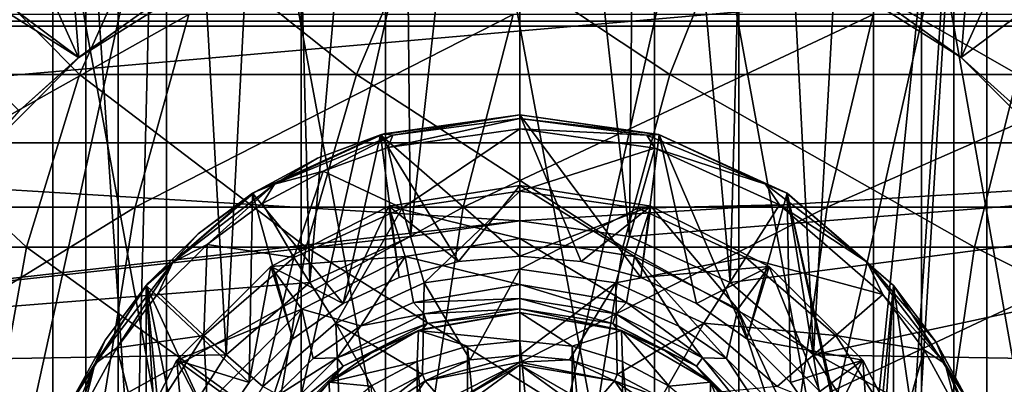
# Model space of a CAD drawing. Header units: metres. Extents: x 26 to 263, y -109 to 109.
# Tile 415 of 656: x 84.46 to 91.43, y 1.59 to 4.17. Entities that reach past the tile are written whole.
import ezdxf

# ---------------------------------------------------------------- set-up
doc = ezdxf.new("R2010")
doc.units = ezdxf.units.M
doc.layers.add('solid_500750', color=7, linetype='CONTINUOUS')

msp = doc.modelspace()

# ---------------------------------------------------------------- linework, layer by layer
at = {"layer": 'solid_500750'}
for points in [[(83.312439, 4.16214, -14.426835), (83.36795, 12.543115, -14.255977), (85.191223, 12.543115, -14.724113)], [(85.157562, 4.16214, -14.900583), (83.312439, 4.16214, -14.426835), (85.191223, 12.543115, -14.724113)], [(85.157562, 4.16214, -14.900583), (85.191223, 12.543115, -14.724113), (87.058792, 12.543115, -14.960043)], [(87.047516, 4.16214, -15.139339), (85.157562, 4.16214, -14.900583), (87.058792, 12.543115, -14.960043)], [(87.047516, 4.16214, -15.139339), (87.058792, 12.543115, -14.960043), (88.941208, 12.543115, -14.960043)], [(88.952484, 4.16214, -15.139339), (87.047516, 4.16214, -15.139339), (88.941208, 12.543115, -14.960043)], [(88.952484, 4.16214, -15.139339), (88.941208, 12.543115, -14.960043), (90.808777, 12.543115, -14.724113)], [(90.842438, 4.16214, -14.900583), (88.952484, 4.16214, -15.139339), (90.808777, 12.543115, -14.724113)], [(90.842438, 4.16214, -14.900583), (90.808777, 12.543115, -14.724113), (92.63205, 12.543115, -14.255977)], [(92.687561, 4.16214, -14.426835), (90.842438, 4.16214, -14.900583), (92.63205, 12.543115, -14.255977)], [(83.525925, 12.436919, -10.801381), (83.457756, 4.126902, -10.965952), (84.927956, 4.126902, -11.465018)], [(84.97406, 12.436919, -11.292958), (83.525925, 12.436919, -10.801381), (84.927956, 4.126902, -11.465018)], [(84.97406, 12.436919, -11.292958), (84.927956, 4.126902, -11.465018), (86.450722, 4.126902, -11.767916)], [(86.473976, 12.436919, -11.59131), (84.97406, 12.436919, -11.292958), (86.450722, 4.126902, -11.767916)], [(86.473976, 12.436919, -11.59131), (86.450722, 4.126902, -11.767916), (88, 4.126902, -11.869461)], [(88, 12.436919, -11.69133), (86.473976, 12.436919, -11.59131), (88, 4.126902, -11.869461)], [(88, 12.436919, -11.69133), (88, 4.126902, -11.869461), (89.549278, 4.126902, -11.767916)], [(89.526024, 12.436919, -11.59131), (88, 12.436919, -11.69133), (89.549278, 4.126902, -11.767916)], [(89.526024, 12.436919, -11.59131), (89.549278, 4.126902, -11.767916), (91.072044, 4.126902, -11.465018)], [(91.02594, 12.436919, -11.292958), (89.526024, 12.436919, -11.59131), (91.072044, 4.126902, -11.465018)], [(91.02594, 12.436919, -11.292958), (91.072044, 4.126902, -11.465018), (92.542244, 4.126902, -10.965952)], [(92.474075, 12.436919, -10.801381), (91.02594, 12.436919, -11.292958), (92.542244, 4.126902, -10.965952)], [(87.225334, 2.638538, 11.5), (87.15757, 9.613072, 11.5), (88.000053, 9.65, 11.5)], [(88, 2.75, 11.5), (87.225334, 2.638538, 11.5), (88.000053, 9.65, 11.5)], [(88.774666, 2.638538, 11.5), (88, 2.75, 11.5), (88.000053, 9.65, 11.5)], [(88.774666, 2.638538, 11.5), (88.000053, 9.65, 11.5), (88.842529, 9.613064, 11.5)], [(86.513046, 2.313312, 11.5), (86.322456, 9.503025, 11.5), (87.15757, 9.613072, 11.5)], [(87.225334, 2.638538, 11.5), (86.513046, 2.313312, 11.5), (87.15757, 9.613072, 11.5)], [(89.486954, 2.313312, 11.5), (88.774666, 2.638538, 11.5), (88.842529, 9.613064, 11.5)], [(89.486954, 2.313312, 11.5), (88.842529, 9.613064, 11.5), (89.677643, 9.503007, 11.5)], [(85.921898, 1.800979, 11.5), (85.498596, 9.320136, 11.5), (86.322456, 9.503025, 11.5)], [(86.513046, 2.313312, 11.5), (85.921898, 1.800979, 11.5), (86.322456, 9.503025, 11.5)], [(90.078102, 1.800979, 11.5), (89.486954, 2.313312, 11.5), (89.677643, 9.503007, 11.5)], [(90.078102, 1.800979, 11.5), (89.677643, 9.503007, 11.5), (90.501503, 9.320108, 11.5)], [(85.278091, 0.391668, 11.5), (84.695251, 9.066385, 11.5), (85.498596, 9.320136, 11.5)], [(85.498405, 1.142078, 11.5), (85.278091, 0.391668, 11.5), (85.498596, 9.320136, 11.5)], [(85.921898, 1.800979, 11.5), (85.498405, 1.142078, 11.5), (85.498596, 9.320136, 11.5)], [(90.501595, 1.142078, 11.5), (90.078102, 1.800979, 11.5), (90.501503, 9.320108, 11.5)], [(90.501595, 1.142078, 11.5), (90.501503, 9.320108, 11.5), (91.304855, 9.066348, 11.5)], [(83.916595, 8.743465, 11.5), (84.695251, 9.066385, 11.5), (84.695145, -9.066348, 11.5)], [(85.278091, 0.391668, 11.5), (84.695145, -9.066348, 11.5), (84.695251, 9.066385, 11.5)], [(90.721909, 0.391668, 11.5), (90.501595, 1.142078, 11.5), (91.304855, 9.066348, 11.5)], [(90.721909, -0.391668, 11.5), (91.304855, 9.066348, 11.5), (91.304749, -9.066385, 11.5)], [(90.721909, -0.391668, 11.5), (90.721909, 0.391668, 11.5), (91.304855, 9.066348, 11.5)], [(91.304855, 9.066348, 11.5), (92.083405, -8.743465, 11.5), (91.304749, -9.066385, 11.5)], [(91.304855, 9.066348, 11.5), (92.083511, 8.743419, 11.5), (92.083405, -8.743465, 11.5)], [(83.916595, 8.743465, 11.5), (84.695145, -9.066348, 11.5), (83.916489, -8.743419, 11.5)], [(82.685204, 5.291541, 40), (84.875977, 3.903904, 37.5), (83.823418, 6.229438, 40)], [(83.823418, 6.229438, 40), (84.875977, 3.903904, 37.5), (85.333206, 4.229447, 37.5)], [(92.176193, 6.2297, 40), (90.666504, 4.229627, 37.5), (91.123749, 3.904127, 37.499996)], [(92.176193, 6.2297, 40), (91.123749, 3.904127, 37.499996), (91.543137, 3.527915, 37.499996)], [(84.877563, 3.905174, 13.999998), (83.644485, 4.824812, 12.5), (84.742287, 5.624697, 12.5)], [(84.877563, 3.905174, 13.999998), (84.742287, 5.624697, 12.5), (85.825249, 4.502273, 13.999997)], [(90.17598, 4.501679, 13.999999), (91.259056, 5.623926, 12.5), (91.123459, 3.904357, 13.999999)], [(91.123459, 3.904357, 13.999999), (91.259056, 5.623926, 12.5), (92.356674, 4.823761, 12.5)], [(82.685204, 5.291541, 40), (84.456589, 3.527642, 37.499996), (84.875977, 3.903904, 37.5)], [(84.884148, 3.78481, 78.872513), (83.200882, 3.78481, 75.642082), (83.741425, 4.936048, 75.389793)], [(85.40062, 4.936048, 78.574028), (84.884148, 3.78481, 78.872513), (83.741425, 4.936048, 75.389793)], [(86.842827, 3.78481, 81.943771), (84.884148, 3.78481, 78.872513), (85.40062, 4.936048, 78.574028)], [(87.331291, 4.936048, 81.601364), (86.842827, 3.78481, 81.943771), (85.40062, 4.936048, 78.574028)], [(89.061981, 3.78481, 84.832443), (86.842827, 3.78481, 81.943771), (87.331291, 4.936048, 81.601364)], [(89.518715, 4.936048, 84.448723), (89.061981, 3.78481, 84.832443), (87.331291, 4.936048, 81.601364)], [(91.524696, 3.78481, 87.516487), (89.061981, 3.78481, 84.832443), (89.518715, 4.936048, 84.448723)], [(91.946205, 4.936048, 87.094391), (91.524696, 3.78481, 87.516487), (89.518715, 4.936048, 84.448723)], [(96.356918, 4.82503, 12.5), (79.643082, 4.82503, 12.5), (78.931892, 3.300144, 12.5)], [(97.068108, 3.300144, 12.5), (96.356918, 4.82503, 12.5), (78.931892, 3.300144, 12.5)], [(84.085281, 3.110465, 14.000009), (83.644485, 4.824812, 12.5), (84.877563, 3.905174, 13.999998)], [(91.123459, 3.904357, 13.999999), (92.356674, 4.823761, 12.5), (91.915649, 3.109293, 14.000005)], [(85.333206, 4.229447, 37.5), (84.877563, 3.905174, 13.999998), (85.825249, 4.502273, 13.999997)], [(90.176392, 4.50148, 37.5), (90.17598, 4.501679, 13.999999), (91.123459, 3.904357, 13.999999)], [(90.666504, 4.229627, 37.5), (90.176392, 4.50148, 37.5), (91.123459, 3.904357, 13.999999)], [(85.656174, 4.209518, 82.775604), (83.629448, 4.209518, 79.597649), (83.229004, 2.847009, 79.829071)], [(85.277451, 2.847009, 83.041084), (85.656174, 4.209518, 82.775604), (83.229004, 2.847009, 79.829071)], [(85.333206, 4.229447, 37.5), (84.875977, 3.903904, 37.5), (84.877563, 3.905174, 13.999998)], [(87.952431, 4.209518, 85.764626), (85.656174, 4.209518, 82.775604), (85.277451, 2.847009, 83.041084)], [(87.598305, 2.847009, 86.062134), (87.952431, 4.209518, 85.764626), (85.277451, 2.847009, 83.041084)], [(90.500694, 4.209518, 88.541924), (87.952431, 4.209518, 85.764626), (87.598305, 2.847009, 86.062134)], [(90.173882, 2.847009, 88.869194), (90.500694, 4.209518, 88.541924), (87.598305, 2.847009, 86.062134)], [(93.281548, 4.209518, 91.086304), (90.500694, 4.209518, 88.541924), (90.173882, 2.847009, 88.869194)], [(92.984528, 2.847009, 91.440842), (93.281548, 4.209518, 91.086304), (90.173882, 2.847009, 88.869194)], [(91.123749, 3.904127, 37.499996), (90.666504, 4.229627, 37.5), (91.123459, 3.904357, 13.999999)], [(83.31263, -4.220759, -14.426236), (83.312439, 4.16214, -14.426835), (85.157562, 4.16214, -14.900583)], [(85.157677, -4.220759, -14.899963), (83.31263, -4.220759, -14.426236), (85.157562, 4.16214, -14.900583)], [(83.457756, 4.126902, -10.965952), (83.457993, -4.185025, -10.965374), (84.928116, -4.185025, -11.464415)], [(84.927956, 4.126902, -11.465018), (83.457756, 4.126902, -10.965952), (84.928116, -4.185025, -11.464415)], [(84.927956, 4.126902, -11.465018), (84.928116, -4.185025, -11.464415), (86.450806, -4.185025, -11.767296)], [(86.450722, 4.126902, -11.767916), (84.927956, 4.126902, -11.465018), (86.450806, -4.185025, -11.767296)], [(85.157677, -4.220759, -14.899963), (85.157562, 4.16214, -14.900583), (87.047516, 4.16214, -15.139339)], [(87.047554, -4.220759, -15.13871), (85.157677, -4.220759, -14.899963), (87.047516, 4.16214, -15.139339)], [(86.450722, 4.126902, -11.767916), (86.450806, -4.185025, -11.767296), (88, -4.185025, -11.868835)], [(88, 4.126902, -11.869461), (86.450722, 4.126902, -11.767916), (88, -4.185025, -11.868835)], [(87.047554, -4.220759, -15.13871), (87.047516, 4.16214, -15.139339), (88.952484, 4.16214, -15.139339)], [(88.952446, -4.220759, -15.13871), (87.047554, -4.220759, -15.13871), (88.952484, 4.16214, -15.139339)], [(88, 4.126902, -11.869461), (88, -4.185025, -11.868835), (89.549194, -4.185025, -11.767296)], [(89.549278, 4.126902, -11.767916), (88, 4.126902, -11.869461), (89.549194, -4.185025, -11.767296)], [(88.952446, -4.220759, -15.13871), (88.952484, 4.16214, -15.139339), (90.842438, 4.16214, -14.900583)], [(90.842323, -4.220759, -14.899963), (88.952446, -4.220759, -15.13871), (90.842438, 4.16214, -14.900583)], [(89.549278, 4.126902, -11.767916), (89.549194, -4.185025, -11.767296), (91.071884, -4.185025, -11.464415)], [(91.072044, 4.126902, -11.465018), (89.549278, 4.126902, -11.767916), (91.071884, -4.185025, -11.464415)], [(90.842323, -4.220759, -14.899963), (90.842438, 4.16214, -14.900583), (92.687561, 4.16214, -14.426835)], [(92.68737, -4.220759, -14.426236), (90.842323, -4.220759, -14.899963), (92.687561, 4.16214, -14.426835)], [(91.072044, 4.126902, -11.465018), (91.071884, -4.185025, -11.464415), (92.542007, -4.185025, -10.965374)], [(92.542244, 4.126902, -10.965952), (91.072044, 4.126902, -11.465018), (92.542007, -4.185025, -10.965374)], [(84.456589, 3.527642, 37.499996), (84.085281, 3.110465, 14.000009), (84.877563, 3.905174, 13.999998)], [(84.875977, 3.903904, 37.5), (84.456589, 3.527642, 37.499996), (84.877563, 3.905174, 13.999998)], [(91.123749, 3.904127, 37.499996), (91.123459, 3.904357, 13.999999), (91.915649, 3.109293, 14.000005)], [(91.543137, 3.527915, 37.499996), (91.123749, 3.904127, 37.499996), (91.915649, 3.109293, 14.000005)], [(84.508209, 2.563069, 79.089783), (82.807419, 2.563069, 75.825729), (83.200882, 3.78481, 75.642082)], [(84.884148, 3.78481, 78.872513), (84.508209, 2.563069, 79.089783), (83.200882, 3.78481, 75.642082)], [(86.487274, 2.563069, 82.193008), (84.508209, 2.563069, 79.089783), (84.884148, 3.78481, 78.872513)], [(86.842827, 3.78481, 81.943771), (86.487274, 2.563069, 82.193008), (84.884148, 3.78481, 78.872513)], [(88.72953, 2.563069, 85.111748), (86.487274, 2.563069, 82.193008), (86.842827, 3.78481, 81.943771)], [(89.061981, 3.78481, 84.832443), (88.72953, 2.563069, 85.111748), (86.842827, 3.78481, 81.943771)], [(91.21788, 2.563069, 87.82373), (88.72953, 2.563069, 85.111748), (89.061981, 3.78481, 84.832443)], [(91.524696, 3.78481, 87.516487), (91.21788, 2.563069, 87.82373), (89.061981, 3.78481, 84.832443)], [(93.933334, 2.563069, 90.308289), (91.21788, 2.563069, 87.82373), (91.524696, 3.78481, 87.516487)], [(87.037598, 3.365082, 11.1), (87.013939, 3.358225, 11.5), (88, 3.5, 11.5)], [(88, 2.5, 11.5), (88, 3.5, 11.5), (87.013939, 3.358225, 11.5)], [(87.037598, 3.365082, 11.1), (88, 3.5, 11.5), (88, 3.5, 11.1)], [(87.100777, 3.355956, 10.941886), (87.037598, 3.365082, 11.1), (88, 3.5, 11.1)], [(87.100777, 3.355956, 10.941886), (88, 3.5, 11.1), (88, 3.474342, 10.941886)], [(88.986061, 3.358225, 11.5), (88, 3.5, 11.1), (88, 3.5, 11.5)], [(88.982544, 3.359258, 11.1), (88, 3.5, 11.1), (88.986061, 3.358225, 11.5)], [(88, 3.474342, 10.941886), (88, 3.5, 11.1), (88.982544, 3.359258, 11.1)], [(88.854942, 2.349245, 11.5), (88.986061, 3.358225, 11.5), (88, 3.5, 11.5)], [(88.43399, 2.462033, 11.5), (88.854942, 2.349245, 11.5), (88, 3.5, 11.5)], [(88, 2.5, 11.5), (88.43399, 2.462033, 11.5), (88, 3.5, 11.5)], [(88, 3.474342, 10.941886), (88, 3.4, 10.8), (87.065094, 3.268937, 10.8)], [(87.100777, 3.355956, 10.941886), (88, 3.474342, 10.941886), (87.065094, 3.268937, 10.8)], [(88.899223, 3.355956, 10.941886), (88, 3.4, 10.8), (88, 3.474342, 10.941886)], [(88.899223, 3.355956, 10.941886), (88, 3.474342, 10.941886), (88.982544, 3.359258, 11.1)], [(86.125435, 2.955675, 11.1), (86.107758, 2.944387, 11.5), (87.013939, 3.358225, 11.5)], [(86.750015, 2.165038, 11.5), (87.013939, 3.358225, 11.5), (86.107758, 2.944387, 11.5)], [(86.566841, 3.193126, 11.1), (86.125435, 2.955675, 11.1), (87.013939, 3.358225, 11.5)], [(86.262833, 3.008868, 10.941886), (86.566841, 3.193126, 11.1), (87.037598, 3.365082, 11.1)], [(87.100777, 3.355956, 10.941886), (86.262833, 3.008868, 10.941886), (87.037598, 3.365082, 11.1)], [(87.100777, 3.355956, 10.941886), (86.607788, 3.101894, 10.8), (86.262833, 3.008868, 10.941886)], [(87.037598, 3.365082, 11.1), (86.566841, 3.193126, 11.1), (87.013939, 3.358225, 11.5)], [(87.100777, 3.355956, 10.941886), (87.065094, 3.268937, 10.8), (86.607788, 3.101894, 10.8)], [(86.750015, 2.165038, 11.5), (87.145058, 2.349245, 11.5), (87.013939, 3.358225, 11.5)], [(87.56601, 2.462033, 11.5), (88, 2.5, 11.5), (87.013939, 3.358225, 11.5)], [(87.145058, 2.349245, 11.5), (87.56601, 2.462033, 11.5), (87.013939, 3.358225, 11.5)], [(87.166313, 2.839268, 10.370151), (87.065094, 3.268937, 10.8), (88, 3.4, 10.8)], [(88, 2.959133, 10.370151), (87.166313, 2.839268, 10.370151), (88, 3.4, 10.8)], [(88.954468, 3.263279, 10.8), (88, 2.959133, 10.370151), (88, 3.4, 10.8)], [(88.899223, 3.355956, 10.941886), (88.954468, 3.263279, 10.8), (88, 3.4, 10.8)], [(88.854942, 2.349245, 11.5), (89.249985, 2.165038, 11.5), (88.986061, 3.358225, 11.5)], [(89.737167, 3.008868, 10.941886), (88.899223, 3.355956, 10.941886), (88.982544, 3.359258, 11.1)], [(89.737167, 3.008868, 10.941886), (88.954468, 3.263279, 10.8), (88.899223, 3.355956, 10.941886)], [(89.89019, 2.945704, 11.1), (88.982544, 3.359258, 11.1), (88.986061, 3.358225, 11.5)], [(89.737167, 3.008868, 10.941886), (88.982544, 3.359258, 11.1), (89.89019, 2.945704, 11.1)], [(89.607033, 1.915027, 11.5), (89.892242, 2.944387, 11.5), (88.986061, 3.358225, 11.5)], [(89.89019, 2.945704, 11.1), (88.986061, 3.358225, 11.5), (89.892242, 2.944387, 11.5)], [(89.249985, 2.165038, 11.5), (89.607033, 1.915027, 11.5), (88.986061, 3.358225, 11.5)], [(88, 2.75, 12.5), (78.931892, 3.300144, 12.5), (78.496536, 1.675065, 12.5)], [(88, 2.75, 12.5), (97.068108, 3.300144, 12.5), (78.931892, 3.300144, 12.5)], [(88, 2.75, 12.5), (88.774666, 2.638538, 12.5), (97.068108, 3.300144, 12.5)], [(88.774666, 2.638538, 12.5), (89.486954, 2.313312, 12.5), (97.068108, 3.300144, 12.5)], [(89.486954, 2.313312, 12.5), (90.078102, 1.800979, 12.5), (97.068108, 3.300144, 12.5)], [(90.078102, 1.800979, 12.5), (97.503464, 1.675065, 12.5), (97.068108, 3.300144, 12.5)], [(87.166313, 2.839268, 10.370151), (86.607788, 3.101894, 10.8), (87.065094, 3.268937, 10.8)], [(88.833687, 2.839268, 10.370151), (88, 2.959133, 10.370151), (88.954468, 3.263279, 10.8)], [(88.833687, 2.839268, 10.370151), (88.954468, 3.263279, 10.8), (89.836189, 2.861541, 10.8)], [(89.737167, 3.008868, 10.941886), (89.836189, 2.861541, 10.8), (88.954468, 3.263279, 10.8)], [(86.262833, 3.008868, 10.941886), (86.125435, 2.955675, 11.1), (86.566841, 3.193126, 11.1)], [(86.400169, 2.489382, 10.370151), (86.178993, 2.871227, 10.8), (86.607788, 3.101894, 10.8)], [(86.262833, 3.008868, 10.941886), (86.607788, 3.101894, 10.8), (86.178993, 2.871227, 10.8)], [(87.166313, 2.839268, 10.370151), (86.400169, 2.489382, 10.370151), (86.607788, 3.101894, 10.8)], [(86.262833, 3.008868, 10.941886), (85.787628, 2.581744, 10.8), (85.543266, 2.456731, 10.941886)], [(86.262833, 3.008868, 10.941886), (85.543266, 2.456731, 10.941886), (86.125435, 2.955675, 11.1)], [(86.262833, 3.008868, 10.941886), (86.178993, 2.871227, 10.8), (85.787628, 2.581744, 10.8)], [(87.072952, 2.853169, 12.788675), (88, 3, 12.788675), (87.56588, 2.462019, 12.5)], [(88, 3, 14.783494), (88, 3, 12.788675), (87.072952, 2.853169, 12.788675)], [(87.072952, 2.853169, 14.783494), (88, 3, 14.783494), (87.072952, 2.853169, 12.788675)], [(88, 2.625, 15), (88, 3, 14.783494), (87.072952, 2.853169, 14.783494)], [(88, 3, 12.788675), (88, 2.5, 12.5), (87.56588, 2.462019, 12.5)], [(88.927048, 2.853169, 12.788675), (88, 2.5, 12.5), (88, 3, 12.788675)], [(88.927048, 2.853169, 14.783494), (88, 3, 12.788675), (88, 3, 14.783494)], [(88.927048, 2.853169, 14.783494), (88.927048, 2.853169, 12.788675), (88, 3, 12.788675)], [(88.811066, 2.496552, 15), (88, 3, 14.783494), (88, 2.625, 15)], [(88.927048, 2.853169, 14.783494), (88, 3, 14.783494), (88.811066, 2.496552, 15)], [(90.456734, 2.456731, 10.941886), (89.836189, 2.861541, 10.8), (89.737167, 3.008868, 10.941886)], [(90.456734, 2.456731, 10.941886), (89.737167, 3.008868, 10.941886), (89.89019, 2.945704, 11.1)], [(85.366264, 2.305091, 11.1), (85.354874, 2.292012, 11.5), (86.107758, 2.944387, 11.5)], [(86.084816, 1.606864, 11.5), (86.107758, 2.944387, 11.5), (85.354874, 2.292012, 11.5)], [(85.722557, 2.657677, 11.1), (85.366264, 2.305091, 11.1), (86.107758, 2.944387, 11.5)], [(85.543266, 2.456731, 10.941886), (85.722557, 2.657677, 11.1), (86.125435, 2.955675, 11.1)], [(86.125435, 2.955675, 11.1), (85.722557, 2.657677, 11.1), (86.107758, 2.944387, 11.5)], [(86.084816, 1.606864, 11.5), (86.392967, 1.915027, 11.5), (86.107758, 2.944387, 11.5)], [(86.392967, 1.915027, 11.5), (86.750015, 2.165038, 11.5), (86.107758, 2.944387, 11.5)], [(87.32164, 2.310278, 10.094596), (87.166313, 2.839268, 10.370151), (88, 2.959133, 10.370151)], [(87.32164, 2.310278, 10.094596), (88, 2.959133, 10.370151), (88, 2.407811, 10.094596)], [(88.833687, 2.839268, 10.370151), (88, 2.407811, 10.094596), (88, 2.959133, 10.370151)], [(89.607033, 1.915027, 11.5), (89.915184, 1.606864, 11.5), (89.892242, 2.944387, 11.5)], [(90.644333, 2.292925, 11.1), (89.89019, 2.945704, 11.1), (89.892242, 2.944387, 11.5)], [(90.456734, 2.456731, 10.941886), (89.89019, 2.945704, 11.1), (90.644333, 2.292925, 11.1)], [(90.461975, 0.434218, 11.5), (90.645126, 2.292012, 11.5), (89.892242, 2.944387, 11.5)], [(90.644333, 2.292925, 11.1), (89.892242, 2.944387, 11.5), (90.645126, 2.292012, 11.5)], [(90.349182, 0.855169, 11.5), (90.461975, 0.434218, 11.5), (89.892242, 2.944387, 11.5)], [(90.165062, 1.25, 11.5), (90.349182, 0.855169, 11.5), (89.892242, 2.944387, 11.5)], [(89.915184, 1.606864, 11.5), (90.165062, 1.25, 11.5), (89.892242, 2.944387, 11.5)], [(86.400169, 2.489382, 10.370151), (85.787628, 2.581744, 10.8), (86.178993, 2.871227, 10.8)], [(89.599831, 2.489382, 10.370151), (88.833687, 2.839268, 10.370151), (89.836189, 2.861541, 10.8)], [(89.599831, 2.489382, 10.370151), (89.836189, 2.861541, 10.8), (90.568779, 2.227413, 10.8)], [(90.456734, 2.456731, 10.941886), (90.568779, 2.227413, 10.8), (89.836189, 2.861541, 10.8)], [(85.277451, 2.847009, 83.041084), (83.229004, 2.847009, 79.829071), (82.985962, 1.435788, 79.969536)], [(85.047592, 1.435788, 83.202217), (85.277451, 2.847009, 83.041084), (82.985962, 1.435788, 79.969536)], [(87.598305, 2.847009, 86.062134), (85.277451, 2.847009, 83.041084), (85.047592, 1.435788, 83.202217)], [(87.383377, 1.435788, 86.242706), (87.598305, 2.847009, 86.062134), (85.047592, 1.435788, 83.202217)], [(86.236641, 2.427051, 12.788675), (87.072952, 2.853169, 12.788675), (86.75, 2.165064, 12.5)], [(87.072952, 2.853169, 14.783494), (87.072952, 2.853169, 12.788675), (86.236641, 2.427051, 12.788675)], [(86.236641, 2.427051, 14.783494), (87.072952, 2.853169, 14.783494), (86.236641, 2.427051, 12.788675)], [(87.188934, 2.496552, 15), (87.072952, 2.853169, 14.783494), (86.236641, 2.427051, 14.783494)], [(86.698242, 2.025579, 10.094596), (86.400169, 2.489382, 10.370151), (87.166313, 2.839268, 10.370151)], [(86.698242, 2.025579, 10.094596), (87.166313, 2.839268, 10.370151), (87.32164, 2.310278, 10.094596)], [(87.072952, 2.853169, 12.788675), (87.144951, 2.349231, 12.5), (86.75, 2.165064, 12.5)], [(87.072952, 2.853169, 12.788675), (87.56588, 2.462019, 12.5), (87.144951, 2.349231, 12.5)], [(87.188934, 2.496552, 15), (88, 2.625, 15), (87.072952, 2.853169, 14.783494)], [(90.173882, 2.847009, 88.869194), (87.598305, 2.847009, 86.062134), (87.383377, 1.435788, 86.242706)], [(89.975525, 1.435788, 89.067825), (90.173882, 2.847009, 88.869194), (87.383377, 1.435788, 86.242706)], [(88.927048, 2.853169, 12.788675), (88.43412, 2.462019, 12.5), (88, 2.5, 12.5)], [(88.67836, 2.310278, 10.094596), (88, 2.407811, 10.094596), (88.833687, 2.839268, 10.370151)], [(88.927048, 2.853169, 12.788675), (88.855049, 2.349231, 12.5), (88.43412, 2.462019, 12.5)], [(88.67836, 2.310278, 10.094596), (88.833687, 2.839268, 10.370151), (89.599831, 2.489382, 10.370151)], [(88.927048, 2.853169, 14.783494), (88.811066, 2.496552, 15), (89.542816, 2.123742, 15)], [(88.927048, 2.853169, 12.788675), (89.763359, 2.427051, 12.788675), (88.855049, 2.349231, 12.5)], [(88.927048, 2.853169, 14.783494), (89.542816, 2.123742, 15), (89.763359, 2.427051, 14.783494)], [(89.763359, 2.427051, 14.783494), (89.763359, 2.427051, 12.788675), (88.927048, 2.853169, 12.788675)], [(88.927048, 2.853169, 14.783494), (89.763359, 2.427051, 14.783494), (88.927048, 2.853169, 12.788675)], [(92.984528, 2.847009, 91.440842), (90.173882, 2.847009, 88.869194), (89.975525, 1.435788, 89.067825)], [(92.80426, 1.435788, 91.656021), (92.984528, 2.847009, 91.440842), (89.975525, 1.435788, 89.067825)], [(87.225334, 2.638538, 12.5), (88, 2.75, 12.5), (78.496536, 1.675065, 12.5)], [(87.225334, 2.638538, 12.5), (87.225334, 2.638538, 11.5), (88, 2.75, 11.5)], [(87.225334, 2.638538, 12.5), (88, 2.75, 11.5), (88, 2.75, 12.5)], [(88, 2.75, 12.5), (88, 2.75, 11.5), (88.774666, 2.638538, 11.5)], [(88, 2.75, 12.5), (88.774666, 2.638538, 11.5), (88.774666, 2.638538, 12.5)], [(85.543266, 2.456731, 10.941886), (85.366264, 2.305091, 11.1), (85.722557, 2.657677, 11.1)], [(86.513046, 2.313312, 12.5), (87.225334, 2.638538, 12.5), (78.496536, 1.675065, 12.5)], [(85.763634, 1.93782, 10.370151), (85.441513, 2.239231, 10.8), (85.787628, 2.581744, 10.8)], [(85.543266, 2.456731, 10.941886), (85.787628, 2.581744, 10.8), (85.441513, 2.239231, 10.8)], [(86.400169, 2.489382, 10.370151), (85.763634, 1.93782, 10.370151), (85.787628, 2.581744, 10.8)], [(86.513046, 2.313312, 12.5), (86.513046, 2.313312, 11.5), (87.225334, 2.638538, 11.5)], [(86.513046, 2.313312, 12.5), (87.225334, 2.638538, 11.5), (87.225334, 2.638538, 12.5)], [(88, 2.3, 15), (88, 2.625, 15), (87.188934, 2.496552, 15)], [(88.754501, 2.172572, 15), (88.811066, 2.496552, 15), (88, 2.625, 15)], [(88.754501, 2.172572, 15), (88, 2.625, 15), (88, 2.3, 15)], [(88.774666, 2.638538, 12.5), (88.774666, 2.638538, 11.5), (89.486954, 2.313312, 11.5)], [(88.774666, 2.638538, 12.5), (89.486954, 2.313312, 11.5), (89.486954, 2.313312, 12.5)], [(84.508209, 2.563069, 79.089783), (84.279808, 1.293583, 79.221779), (82.807419, 2.563069, 75.825729)], [(86.271263, 1.293583, 82.344437), (84.279808, 1.293583, 79.221779), (84.508209, 2.563069, 79.089783)], [(86.487274, 2.563069, 82.193008), (86.271263, 1.293583, 82.344437), (84.508209, 2.563069, 79.089783)], [(88.52755, 1.293583, 85.281441), (86.271263, 1.293583, 82.344437), (86.487274, 2.563069, 82.193008)], [(88.72953, 2.563069, 85.111748), (88.52755, 1.293583, 85.281441), (86.487274, 2.563069, 82.193008)], [(91.031471, 1.293583, 88.010399), (88.52755, 1.293583, 85.281441), (88.72953, 2.563069, 85.111748)], [(91.21788, 2.563069, 87.82373), (91.031471, 1.293583, 88.010399), (88.72953, 2.563069, 85.111748)], [(93.763931, 1.293583, 90.510506), (91.031471, 1.293583, 88.010399), (91.21788, 2.563069, 87.82373)], [(93.933334, 2.563069, 90.308289), (93.763931, 1.293583, 90.510506), (91.21788, 2.563069, 87.82373)], [(85.543266, 2.456731, 10.941886), (85.147942, 1.850887, 10.8), (84.991135, 1.737171, 10.941886)], [(85.543266, 2.456731, 10.941886), (84.991135, 1.737171, 10.941886), (85.366264, 2.305091, 11.1)], [(85.543266, 2.456731, 10.941886), (85.441513, 2.239231, 10.8), (85.147942, 1.850887, 10.8)], [(86.180298, 1.576781, 10.094596), (85.763634, 1.93782, 10.370151), (86.400169, 2.489382, 10.370151)], [(86.180298, 1.576781, 10.094596), (86.400169, 2.489382, 10.370151), (86.698242, 2.025579, 10.094596)], [(86.457184, 2.123742, 15), (87.188934, 2.496552, 15), (86.236641, 2.427051, 14.783494)], [(86.874573, 2.005719, 15), (87.188934, 2.496552, 15), (86.457184, 2.123742, 15)], [(86.874573, 2.005719, 15), (87.245689, 2.172639, 15), (87.188934, 2.496552, 15)], [(87.144951, 2.349231, 12.5), (87.56588, 2.462019, 12.5), (87.145058, 2.349245, 11.5)], [(87.56588, 2.462019, 12.5), (87.56601, 2.462033, 11.5), (87.145058, 2.349245, 11.5)], [(87.245689, 2.172639, 15), (88, 2.3, 15), (87.188934, 2.496552, 15)], [(87.56588, 2.462019, 12.5), (88, 2.5, 12.5), (87.56601, 2.462033, 11.5)], [(88, 2.5, 12.5), (88, 2.5, 11.5), (87.56601, 2.462033, 11.5)], [(88.43412, 2.462019, 12.5), (88.43399, 2.462033, 11.5), (88, 2.5, 11.5)], [(88.43412, 2.462019, 12.5), (88, 2.5, 11.5), (88, 2.5, 12.5)], [(88.855049, 2.349231, 12.5), (88.854942, 2.349245, 11.5), (88.43399, 2.462033, 11.5)], [(88.43412, 2.462019, 12.5), (88.855049, 2.349231, 12.5), (88.43399, 2.462033, 11.5)], [(88.67836, 2.310278, 10.094596), (89.599831, 2.489382, 10.370151), (89.301758, 2.025579, 10.094596)], [(88.754501, 2.172572, 15), (89.125641, 2.005604, 15), (88.811066, 2.496552, 15)], [(89.462433, 1.775176, 15), (89.542816, 2.123742, 15), (88.811066, 2.496552, 15)], [(89.125641, 2.005604, 15), (89.462433, 1.775176, 15), (88.811066, 2.496552, 15)], [(89.301758, 2.025579, 10.094596), (89.599831, 2.489382, 10.370151), (90.236366, 1.93782, 10.370151)], [(90.236366, 1.93782, 10.370151), (89.599831, 2.489382, 10.370151), (90.568779, 2.227413, 10.8)], [(91.008865, 1.737171, 10.941886), (90.568779, 2.227413, 10.8), (90.456734, 2.456731, 10.941886)], [(90.456734, 2.456731, 10.941886), (90.644333, 2.292925, 11.1), (90.944756, 1.891666, 11.1)], [(91.008865, 1.737171, 10.941886), (90.456734, 2.456731, 10.941886), (90.944756, 1.891666, 11.1)], [(85.572952, 1.763356, 12.788675), (86.236641, 2.427051, 12.788675), (86.084892, 1.606969, 12.5)], [(86.236641, 2.427051, 14.783494), (86.236641, 2.427051, 12.788675), (85.572952, 1.763356, 12.788675)], [(85.572952, 1.763356, 14.783494), (86.236641, 2.427051, 14.783494), (85.572952, 1.763356, 12.788675)], [(86.457184, 2.123742, 15), (86.236641, 2.427051, 14.783494), (85.572952, 1.763356, 14.783494)], [(86.236641, 2.427051, 12.788675), (86.393028, 1.915111, 12.5), (86.084892, 1.606969, 12.5)], [(86.236641, 2.427051, 12.788675), (86.75, 2.165064, 12.5), (86.393028, 1.915111, 12.5)], [(87.32164, 2.310278, 10.094596), (88, 2.407811, 10.094596), (87.648964, 1.765427, 10)], [(88, 2.407811, 10.094596), (88, 1.8, 10), (87.648964, 1.765427, 10)], [(88.67836, 2.310278, 10.094596), (88, 1.8, 10), (88, 2.407811, 10.094596)], [(89.763359, 2.427051, 12.788675), (89.25, 2.165064, 12.5), (88.855049, 2.349231, 12.5)], [(89.763359, 2.427051, 12.788675), (89.606972, 1.915111, 12.5), (89.25, 2.165064, 12.5)], [(89.763359, 2.427051, 14.783494), (89.542816, 2.123742, 15), (90.123581, 1.543023, 15)], [(89.763359, 2.427051, 12.788675), (90.427048, 1.763356, 12.788675), (89.606972, 1.915111, 12.5)], [(89.763359, 2.427051, 14.783494), (90.123581, 1.543023, 15), (90.427048, 1.763356, 14.783494)], [(90.427048, 1.763356, 14.783494), (90.427048, 1.763356, 12.788675), (89.763359, 2.427051, 12.788675)], [(89.763359, 2.427051, 14.783494), (90.427048, 1.763356, 14.783494), (89.763359, 2.427051, 12.788675)], [(85.921898, 1.800979, 12.5), (86.513046, 2.313312, 12.5), (78.496536, 1.675065, 12.5)], [(84.991135, 1.737171, 10.941886), (85.064064, 1.905324, 11.1), (85.366264, 2.305091, 11.1)], [(85.366264, 2.305091, 11.1), (85.064064, 1.905324, 11.1), (85.354874, 2.292012, 11.5)], [(85.921898, 1.800979, 12.5), (85.921898, 1.800979, 11.5), (86.513046, 2.313312, 11.5)], [(85.921898, 1.800979, 12.5), (86.513046, 2.313312, 11.5), (86.513046, 2.313312, 12.5)], [(86.698242, 2.025579, 10.094596), (87.32164, 2.310278, 10.094596), (87.311256, 1.662988, 10)], [(86.75, 2.165064, 12.5), (87.144951, 2.349231, 12.5), (86.750015, 2.165038, 11.5)], [(87.144951, 2.349231, 12.5), (87.145058, 2.349245, 11.5), (86.750015, 2.165038, 11.5)], [(88, 2.2, 15.026794), (88, 2.3, 15), (87.245689, 2.172639, 15)], [(87.32164, 2.310278, 10.094596), (87.648964, 1.765427, 10), (87.311256, 1.662988, 10)], [(88.67836, 2.310278, 10.094596), (88.351036, 1.765427, 10), (88, 1.8, 10)], [(88.67984, 2.092324, 15.026794), (88.754501, 2.172572, 15), (88, 2.3, 15)], [(88.67984, 2.092324, 15.026794), (88, 2.3, 15), (88, 2.2, 15.026794)], [(88.67836, 2.310278, 10.094596), (88.688744, 1.662988, 10), (88.351036, 1.765427, 10)], [(88.67836, 2.310278, 10.094596), (89.301758, 2.025579, 10.094596), (88.688744, 1.662988, 10)], [(89.25, 2.165064, 12.5), (89.249985, 2.165038, 11.5), (88.854942, 2.349245, 11.5)], [(88.855049, 2.349231, 12.5), (89.25, 2.165064, 12.5), (88.854942, 2.349245, 11.5)], [(89.486954, 2.313312, 12.5), (89.486954, 2.313312, 11.5), (90.078102, 1.800979, 11.5)], [(89.486954, 2.313312, 12.5), (90.078102, 1.800979, 11.5), (90.078102, 1.800979, 12.5)], [(85.354874, -2.292012, 11.5), (85.354874, 2.292012, 11.5), (84.816292, 1.453953, 11.5)], [(84.821999, 1.466389, 11.1), (84.816292, 1.453953, 11.5), (85.354874, 2.292012, 11.5)], [(85.064064, 1.905324, 11.1), (84.821999, 1.466389, 11.1), (85.354874, 2.292012, 11.5)], [(85.763634, 1.93782, 10.370151), (85.147942, 1.850887, 10.8), (85.441513, 2.239231, 10.8)], [(85.500031, 0, 11.5), (85.354874, 2.292012, 11.5), (85.354874, -2.292012, 11.5)], [(85.834938, 1.25, 11.5), (86.084816, 1.606864, 11.5), (85.354874, 2.292012, 11.5)], [(85.650818, 0.855169, 11.5), (85.834938, 1.25, 11.5), (85.354874, 2.292012, 11.5)], [(85.538025, 0.434218, 11.5), (85.650818, 0.855169, 11.5), (85.354874, 2.292012, 11.5)], [(85.500031, 0, 11.5), (85.538025, 0.434218, 11.5), (85.354874, 2.292012, 11.5)], [(90.461975, 0.434218, 11.5), (90.499969, 0, 11.5), (90.645126, 2.292012, 11.5)], [(90.499969, 0, 11.5), (90.645126, -2.292012, 11.5), (90.645126, 2.292012, 11.5)], [(90.944756, 1.891666, 11.1), (90.644333, 2.292925, 11.1), (90.645126, 2.292012, 11.5)], [(91.183708, -1.453953, 11.5), (91.183708, 1.453953, 11.5), (90.645126, 2.292012, 11.5)], [(90.944756, 1.891666, 11.1), (90.645126, 2.292012, 11.5), (91.183708, 1.453953, 11.5)], [(90.645126, -2.292012, 11.5), (91.183708, -1.453953, 11.5), (90.645126, 2.292012, 11.5)], [(86.75, 2.165064, 12.5), (86.750015, 2.165038, 11.5), (86.392967, 1.915027, 11.5)], [(86.393028, 1.915111, 12.5), (86.75, 2.165064, 12.5), (86.392967, 1.915027, 11.5)], [(87.32016, 2.092324, 15.026794), (87.245689, 2.172639, 15), (86.874573, 2.005719, 15)], [(87.32016, 2.092324, 15.026794), (88, 2.2, 15.026794), (87.245689, 2.172639, 15)], [(87.32016, 2.092324, 15.026794), (88, 2.126743, 15.100091), (88, 2.2, 15.026794)], [(88, 2.2, 15.026794), (88, 2.126743, 15.100091), (88.657196, 2.022652, 15.100091)], [(88.67984, 2.092324, 15.026794), (88, 2.2, 15.026794), (88.657196, 2.022652, 15.100091)], [(89.293129, 1.779838, 15.026794), (88.754501, 2.172572, 15), (88.67984, 2.092324, 15.026794)], [(89.293129, 1.779838, 15.026794), (89.125641, 2.005604, 15), (88.754501, 2.172572, 15)], [(89.25, 2.165064, 12.5), (89.606972, 1.915111, 12.5), (89.249985, 2.165038, 11.5)], [(89.606972, 1.915111, 12.5), (89.607033, 1.915027, 11.5), (89.249985, 2.165038, 11.5)], [(90.236366, 1.93782, 10.370151), (90.568779, 2.227413, 10.8), (90.860619, 1.837619, 10.8)], [(91.008865, 1.737171, 10.941886), (90.860619, 1.837619, 10.8), (90.568779, 2.227413, 10.8)], [(85.876419, 1.543023, 15), (86.457184, 2.123742, 15), (85.572952, 1.763356, 14.783494)], [(86.249214, 1.491564, 15), (86.457184, 2.123742, 15), (85.876419, 1.543023, 15)], [(86.249214, 1.491564, 15), (86.537743, 1.77532, 15), (86.457184, 2.123742, 15)], [(86.537743, 1.77532, 15), (86.874573, 2.005719, 15), (86.457184, 2.123742, 15)], [(87.32016, 2.092324, 15.026794), (86.874573, 2.005719, 15), (86.706871, 1.779838, 15.026794)], [(87.32016, 2.092324, 15.026794), (86.706871, 1.779838, 15.026794), (87.342804, 2.022652, 15.100091)], [(87.281761, 1.973354, 17.799999), (88, 1.9, 18), (88, 2.1, 17.799999)], [(87.281761, 1.973354, 17.799999), (88, 2.1, 17.799999), (87.311073, 1.98378, 15.2)], [(88, 2.1, 17.799999), (88, 2.1, 15.2), (87.311073, 1.98378, 15.2)], [(87.342804, 2.022652, 15.100091), (87.311073, 1.98378, 15.2), (88, 2.1, 15.2)], [(87.32016, 2.092324, 15.026794), (87.342804, 2.022652, 15.100091), (88, 2.126743, 15.100091)], [(87.342804, 2.022652, 15.100091), (88, 2.1, 15.2), (88, 2.126743, 15.100091)], [(88, 2.126743, 15.100091), (88, 2.1, 15.2), (88.68911, 1.983716, 15.2)], [(88.657196, 2.022652, 15.100091), (88, 2.126743, 15.100091), (88.68911, 1.983716, 15.2)], [(88, 2.1, 17.799999), (88, 1.9, 18), (88.370567, 1.863509, 18)], [(88.718239, 1.973354, 17.799999), (88, 2.1, 17.799999), (88.370567, 1.863509, 18)], [(88.718239, 1.973354, 17.799999), (88, 2.1, 15.2), (88, 2.1, 17.799999)], [(88.718239, 1.973354, 17.799999), (88.68911, 1.983716, 15.2), (88, 2.1, 15.2)], [(88.67984, 2.092324, 15.026794), (88.657196, 2.022652, 15.100091), (89.250069, 1.720571, 15.100091)], [(89.293129, 1.779838, 15.026794), (88.67984, 2.092324, 15.026794), (89.250069, 1.720571, 15.100091)], [(89.462433, 1.775176, 15), (89.750931, 1.491398, 15), (89.542816, 2.123742, 15)], [(89.985146, 1.1615, 15), (90.123581, 1.543023, 15), (89.542816, 2.123742, 15)], [(89.750931, 1.491398, 15), (89.985146, 1.1615, 15), (89.542816, 2.123742, 15)], [(86.180298, 1.576781, 10.094596), (86.698242, 2.025579, 10.094596), (86.727127, 1.27269, 10)], [(86.698242, 2.025579, 10.094596), (87.311256, 1.662988, 10), (86.999954, 1.496597, 10)], [(86.698242, 2.025579, 10.094596), (86.999954, 1.496597, 10), (86.727127, 1.27269, 10)], [(86.706871, 1.779838, 15.026794), (86.749931, 1.720571, 15.100091), (87.342804, 2.022652, 15.100091)], [(87.342804, 2.022652, 15.100091), (86.749931, 1.720571, 15.100091), (87.311073, 1.98378, 15.2)], [(88.657196, 2.022652, 15.100091), (88.68911, 1.983716, 15.2), (89.027946, 1.831209, 15.2)], [(89.250069, 1.720571, 15.100091), (88.657196, 2.022652, 15.100091), (89.027946, 1.831209, 15.2)], [(89.301758, 2.025579, 10.094596), (89.000046, 1.496597, 10), (88.688744, 1.662988, 10)], [(89.301758, 2.025579, 10.094596), (89.819702, 1.576781, 10.094596), (89.000046, 1.496597, 10)], [(89.301758, 2.025579, 10.094596), (90.236366, 1.93782, 10.370151), (89.819702, 1.576781, 10.094596)], [(86.706871, 1.779838, 15.026794), (86.874573, 2.005719, 15), (86.537743, 1.77532, 15)], [(86.650146, 1.608693, 17.799999), (87.273056, 1.755425, 18), (87.281761, 1.973354, 17.799999)], [(86.650146, 1.608693, 17.799999), (87.281761, 1.973354, 17.799999), (86.664825, 1.620895, 15.2)], [(87.281761, 1.973354, 17.799999), (86.972244, 1.831317, 15.2), (86.664825, 1.620895, 15.2)], [(86.749931, 1.720571, 15.100091), (86.972244, 1.831317, 15.2), (87.311073, 1.98378, 15.2)], [(87.281761, 1.973354, 17.799999), (87.311073, 1.98378, 15.2), (86.972244, 1.831317, 15.2)], [(87.281761, 1.973354, 17.799999), (87.273056, 1.755425, 18), (87.629433, 1.863509, 18)], [(87.281761, 1.973354, 17.799999), (87.629433, 1.863509, 18), (88, 1.9, 18)], [(88.718239, 1.973354, 17.799999), (88.370567, 1.863509, 18), (88.726944, 1.755425, 18)], [(88.718239, 1.973354, 17.799999), (89.027946, 1.831209, 15.2), (88.68911, 1.983716, 15.2)], [(88.718239, 1.973354, 17.799999), (88.726944, 1.755425, 18), (89.055412, 1.579882, 18)], [(88.718239, 1.973354, 17.799999), (89.055412, 1.579882, 18), (89.349854, 1.608693, 17.799999)], [(88.718239, 1.973354, 17.799999), (89.349854, 1.608693, 17.799999), (89.027946, 1.831209, 15.2)], [(89.293129, 1.779838, 15.026794), (89.462433, 1.775176, 15), (89.125641, 2.005604, 15)], [(84.991135, 1.737171, 10.941886), (84.821999, 1.466389, 11.1), (85.064064, 1.905324, 11.1)], [(85.763634, 1.93782, 10.370151), (85.308281, 1.229268, 10.370151), (85.147942, 1.850887, 10.8)], [(85.809776, 1.000241, 10.094596), (85.308281, 1.229268, 10.370151), (85.763634, 1.93782, 10.370151)], [(85.809776, 1.000241, 10.094596), (85.763634, 1.93782, 10.370151), (86.180298, 1.576781, 10.094596)], [(86.393028, 1.915111, 12.5), (86.392967, 1.915027, 11.5), (86.084816, 1.606864, 11.5)], [(86.084892, 1.606969, 12.5), (86.393028, 1.915111, 12.5), (86.084816, 1.606864, 11.5)], [(88, 1.9, 18), (87.629433, 1.863509, 18), (88, -1.9, 18)], [(88.370567, -1.863509, 18), (88, 1.9, 18), (88, -1.9, 18)], [(88.370567, -1.863509, 18), (88.370567, 1.863509, 18), (88, 1.9, 18)], [(89.606972, 1.915111, 12.5), (89.915108, 1.606969, 12.5), (89.607033, 1.915027, 11.5)], [(90.427048, 1.763356, 12.788675), (89.915108, 1.606969, 12.5), (89.606972, 1.915111, 12.5)], [(89.915108, 1.606969, 12.5), (89.915184, 1.606864, 11.5), (89.607033, 1.915027, 11.5)], [(89.819702, 1.576781, 10.094596), (90.236366, 1.93782, 10.370151), (90.691719, 1.229268, 10.370151)], [(90.691719, 1.229268, 10.370151), (90.236366, 1.93782, 10.370151), (90.860619, 1.837619, 10.8)], [(91.184776, 1.451622, 11.1), (90.944756, 1.891666, 11.1), (91.183708, 1.453953, 11.5)], [(91.008865, 1.737171, 10.941886), (90.944756, 1.891666, 11.1), (91.184776, 1.451622, 11.1)], [(85.308281, 1.229268, 10.370151), (84.912796, 1.424492, 10.8), (85.147942, 1.850887, 10.8)], [(84.991135, 1.737171, 10.941886), (85.147942, 1.850887, 10.8), (84.912796, 1.424492, 10.8)], [(86.749931, 1.720571, 15.100091), (86.664825, 1.620895, 15.2), (86.972244, 1.831317, 15.2)], [(87.629433, 1.863509, 18), (87.273056, 1.755425, 18), (87.629433, -1.863509, 18)], [(87.629433, 1.863509, 18), (87.629433, -1.863509, 18), (88, -1.9, 18)], [(88.726944, -1.755425, 18), (88.726944, 1.755425, 18), (88.370567, 1.863509, 18)], [(88.370567, -1.863509, 18), (88.726944, -1.755425, 18), (88.370567, 1.863509, 18)], [(89.349854, 1.608693, 17.799999), (89.335342, 1.620759, 15.2), (89.027946, 1.831209, 15.2)], [(89.250069, 1.720571, 15.100091), (89.027946, 1.831209, 15.2), (89.335342, 1.620759, 15.2)], [(90.691719, 1.229268, 10.370151), (90.860619, 1.837619, 10.8), (91.093781, 1.410147, 10.8)], [(91.008865, 1.737171, 10.941886), (91.093781, 1.410147, 10.8), (90.860619, 1.837619, 10.8)], [(85.498405, 1.142078, 12.5), (85.921898, 1.800979, 12.5), (78.496536, 1.675065, 12.5)], [(85.146828, 0.927051, 12.788675), (85.572952, 1.763356, 12.788675), (85.650772, 0.85505, 12.5)], [(85.572952, 1.763356, 14.783494), (85.572952, 1.763356, 12.788675), (85.146828, 0.927051, 12.788675)], [(85.146828, 0.927051, 14.783494), (85.572952, 1.763356, 14.783494), (85.146828, 0.927051, 12.788675)], [(85.876419, 1.543023, 15), (85.572952, 1.763356, 14.783494), (85.146828, 0.927051, 14.783494)], [(85.498405, 1.142078, 12.5), (85.498405, 1.142078, 11.5), (85.921898, 1.800979, 11.5)], [(85.498405, 1.142078, 12.5), (85.921898, 1.800979, 11.5), (85.921898, 1.800979, 12.5)], [(85.572952, 1.763356, 12.788675), (86.084892, 1.606969, 12.5), (85.834938, 1.25, 12.5)], [(85.572952, 1.763356, 12.788675), (85.834938, 1.25, 12.5), (85.650772, 0.85505, 12.5)], [(86.706871, 1.779838, 15.026794), (86.249214, 1.491564, 15), (86.220161, 1.293128, 15.026794)], [(86.706871, 1.779838, 15.026794), (86.220161, 1.293128, 15.026794), (86.749931, 1.720571, 15.100091)], [(86.706871, 1.779838, 15.026794), (86.537743, 1.77532, 15), (86.249214, 1.491564, 15)], [(86.650146, 1.608693, 17.799999), (86.944588, 1.579882, 18), (87.273056, 1.755425, 18)], [(87.273056, 1.755425, 18), (86.944588, 1.579882, 18), (87.273056, -1.755425, 18)], [(87.273056, 1.755425, 18), (87.273056, -1.755425, 18), (87.629433, -1.863509, 18)], [(87.311256, 1.662988, 10), (87.648964, 1.765427, 10), (87.330383, 1.616794, 10)], [(88, 1.8, 10), (88, 1.75, 10), (87.330383, 1.616794, 10)], [(87.648964, 1.765427, 10), (88, 1.8, 10), (87.330383, 1.616794, 10)], [(87.330383, 1.616794, 10), (88, 1.75, 10), (87.487656, 1.43625, 10.225127)], [(88, 1.75, 10), (88, 1.732051, 10.017949), (87.487656, 1.43625, 10.225127)], [(88, 1.8, 10), (88.351036, 1.765427, 10), (88, 1.75, 10)], [(88.351036, 1.765427, 10), (88.669617, 1.616794, 10), (88, 1.75, 10)], [(88.669617, 1.616794, 10), (88, 1.732051, 10.017949), (88, 1.75, 10)], [(88.351036, 1.765427, 10), (88.688744, 1.662988, 10), (88.669617, 1.616794, 10)], [(89.055412, -1.579882, 18), (89.055412, 1.579882, 18), (88.726944, 1.755425, 18)], [(88.726944, -1.755425, 18), (89.055412, -1.579882, 18), (88.726944, 1.755425, 18)], [(89.293129, 1.779838, 15.026794), (89.250069, 1.720571, 15.100091), (89.720573, 1.250068, 15.100091)], [(89.779839, 1.293128, 15.026794), (89.462433, 1.775176, 15), (89.293129, 1.779838, 15.026794)], [(89.779839, 1.293128, 15.026794), (89.293129, 1.779838, 15.026794), (89.720573, 1.250068, 15.100091)], [(89.779839, 1.293128, 15.026794), (89.750931, 1.491398, 15), (89.462433, 1.775176, 15)], [(90.427048, 1.763356, 12.788675), (90.165062, 1.25, 12.5), (89.915108, 1.606969, 12.5)], [(90.078102, 1.800979, 12.5), (90.078102, 1.800979, 11.5), (90.501595, 1.142078, 11.5)], [(90.078102, 1.800979, 12.5), (90.501595, 1.142078, 11.5), (90.501595, 1.142078, 12.5)], [(90.078102, 1.800979, 12.5), (90.501595, 1.142078, 12.5), (97.503464, 1.675065, 12.5)], [(90.427048, 1.763356, 14.783494), (90.123581, 1.543023, 15), (90.496475, 0.811228, 15)], [(90.427048, 1.763356, 12.788675), (90.853172, 0.927051, 12.788675), (90.165062, 1.25, 12.5)], [(90.427048, 1.763356, 14.783494), (90.496475, 0.811228, 15), (90.853172, 0.927051, 14.783494)], [(90.853172, 0.927051, 14.783494), (90.853172, 0.927051, 12.788675), (90.427048, 1.763356, 12.788675)], [(90.427048, 1.763356, 14.783494), (90.853172, 0.927051, 14.783494), (90.427048, 1.763356, 12.788675)], [(85.498405, 1.142078, 12.5), (78.496536, 1.675065, 12.5), (78.349998, 0, 12.5)], [(84.991135, 1.737171, 10.941886), (84.740997, 0.968966, 10.8), (84.644043, 0.899226, 10.941886)], [(84.991135, 1.737171, 10.941886), (84.644043, 0.899226, 10.941886), (84.821999, 1.466389, 11.1)], [(84.991135, 1.737171, 10.941886), (84.912796, 1.424492, 10.8), (84.740997, 0.968966, 10.8)], [(86.220161, 1.293128, 15.026794), (86.279427, 1.250068, 15.100091), (86.749931, 1.720571, 15.100091)], [(86.749931, 1.720571, 15.100091), (86.279427, 1.250068, 15.100091), (86.664825, 1.620895, 15.2)], [(88, 1.732051, 13.5), (87.25, 1.299038, 13.5), (86.5, 0.866025, 10.017949)], [(88, 1.732051, 13.5), (86.5, 0.866025, 10.017949), (87.012344, 1.161827, 10.225127)], [(88, 1.732051, 13.5), (87.012344, 1.161827, 10.225127), (87.487656, 1.43625, 10.225127)], [(88, 1.732051, 13.5), (87.611778, 1.448857, 13.5), (87.25, 1.299038, 13.5)], [(88, 1.732051, 13.5), (87.487656, 1.43625, 10.225127), (88, 1.732051, 10.017949)], [(88, 1.732051, 13.5), (88, 1.5, 13.5), (87.611778, 1.448857, 13.5)], [(88, 1.732051, 13.5), (88.388222, 1.448857, 13.5), (88, 1.5, 13.5)], [(88.512344, 1.43625, 10.225127), (88, 1.732051, 10.017949), (88.669617, 1.616794, 10)], [(88, 1.732051, 13.5), (88, 1.732051, 10.017949), (88.75, 1.299038, 13.5)], [(89.5, 0.866025, 13.5), (88.75, 1.299038, 13.5), (88, 1.732051, 10.017949)], [(89.5, 0.866025, 13.5), (88, 1.732051, 10.017949), (88.512344, 1.43625, 10.225127)], [(88, 1.732051, 13.5), (88.75, 1.299038, 13.5), (88.388222, 1.448857, 13.5)], [(89.250069, 1.720571, 15.100091), (89.335342, 1.620759, 15.2), (89.598671, 1.361706, 15.2)], [(89.720573, 1.250068, 15.100091), (89.250069, 1.720571, 15.100091), (89.598671, 1.361706, 15.2)], [(90.501595, 1.142078, 12.5), (90.721909, 0.391668, 12.5), (97.503464, 1.675065, 12.5)], [(90.721909, 0.391668, 12.5), (97.650002, 0, 12.5), (97.503464, 1.675065, 12.5)], [(91.355957, 0.899226, 10.941886), (91.093781, 1.410147, 10.8), (91.008865, 1.737171, 10.941886)], [(91.008865, 1.737171, 10.941886), (91.184776, 1.451622, 11.1), (91.359474, 0.981799, 11.1)], [(91.355957, 0.899226, 10.941886), (91.008865, 1.737171, 10.941886), (91.359474, 0.981799, 11.1)], [(86.084892, 1.606969, 12.5), (86.084816, 1.606864, 11.5), (85.834938, 1.25, 11.5)], [(85.834938, 1.25, 12.5), (86.084892, 1.606969, 12.5), (85.834938, 1.25, 11.5)], [(86.181343, 1.05, 17.799999), (86.656647, 1.343615, 18), (86.650146, 1.608693, 17.799999)], [(86.181343, 1.05, 17.799999), (86.650146, 1.608693, 17.799999), (86.187599, 1.060756, 15.2)], [(86.650146, 1.608693, 17.799999), (86.401459, 1.361863, 15.2), (86.187599, 1.060756, 15.2)], [(86.279427, 1.250068, 15.100091), (86.401459, 1.361863, 15.2), (86.664825, 1.620895, 15.2)], [(86.650146, 1.608693, 17.799999), (86.664825, 1.620895, 15.2), (86.401459, 1.361863, 15.2)], [(86.650146, 1.608693, 17.799999), (86.656647, 1.343615, 18), (86.944588, 1.579882, 18)], [(87.311256, 1.662988, 10), (87.330383, 1.616794, 10), (86.762489, 1.237337, 10)], [(86.999954, 1.496597, 10), (87.311256, 1.662988, 10), (86.762489, 1.237337, 10)], [(86.762489, 1.237337, 10), (87.330383, 1.616794, 10), (87.012344, 1.161827, 10.225127)], [(87.330383, 1.616794, 10), (87.487656, 1.43625, 10.225127), (87.012344, 1.161827, 10.225127)], [(88.987656, 1.161826, 10.225127), (88.512344, 1.43625, 10.225127), (88.669617, 1.616794, 10)], [(88.688744, 1.662988, 10), (89.000046, 1.496597, 10), (88.669617, 1.616794, 10)], [(89.000046, 1.496597, 10), (89.237511, 1.237337, 10), (88.669617, 1.616794, 10)], [(88.987656, 1.161826, 10.225127), (88.669617, 1.616794, 10), (89.237511, 1.237337, 10)], [(89.349854, 1.608693, 17.799999), (89.055412, 1.579882, 18), (89.343353, 1.343615, 18)], [(89.349854, 1.608693, 17.799999), (89.598671, 1.361706, 15.2), (89.335342, 1.620759, 15.2)], [(89.349854, 1.608693, 17.799999), (89.343353, 1.343615, 18), (89.579674, 1.055696, 18)], [(89.349854, 1.608693, 17.799999), (89.579674, 1.055696, 18), (89.818657, 1.05, 17.799999)], [(89.349854, 1.608693, 17.799999), (89.818657, 1.05, 17.799999), (89.598671, 1.361706, 15.2)], [(89.915108, 1.606969, 12.5), (90.165062, 1.25, 12.5), (89.915184, 1.606864, 11.5)], [(90.165062, 1.25, 12.5), (90.165062, 1.25, 11.5), (89.915184, 1.606864, 11.5)]]:
    msp.add_3dface(points, dxfattribs=at)

doc.saveas('drawing.dxf')
